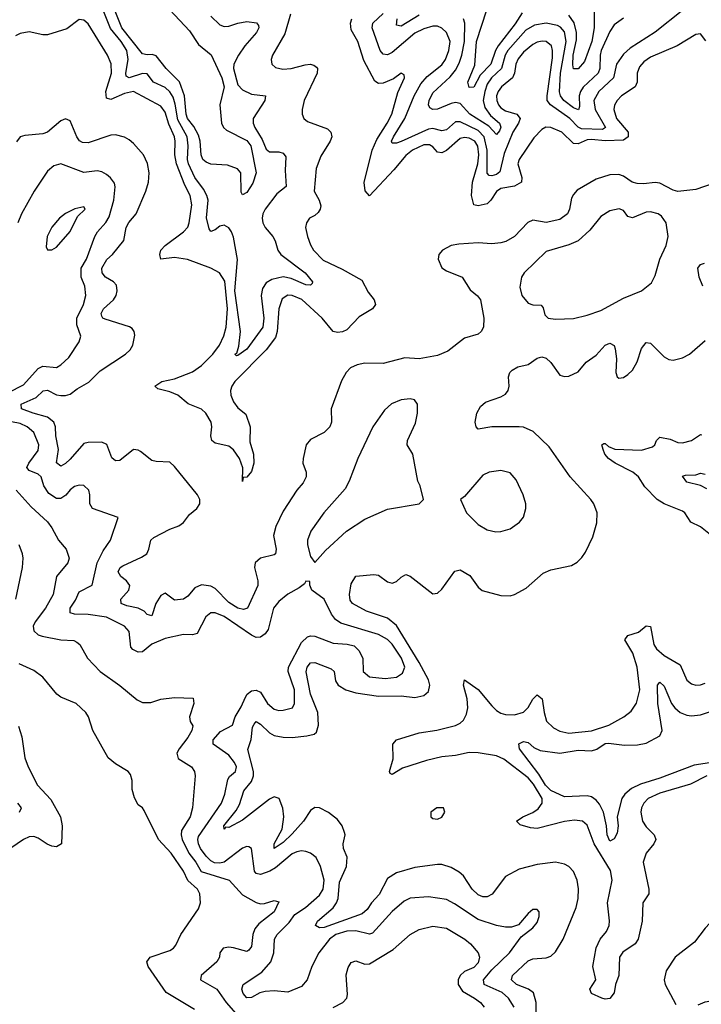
# Model space of a CAD drawing. Header units: inches. Extents: x 1694797 to 1849917, y 907313 to 1017959.
# Tile 472 of 656: x 1775748 to 1778754, y 971923 to 976266. Entities that reach past the tile are written whole.
import ezdxf

# ---------------------------------------------------------------- set-up
doc = ezdxf.new("R2010")
doc.units = ezdxf.units.IN
doc.header["$MEASUREMENT"] = 0
doc.layers.add('B7977', color=7, linetype='Continuous')

msp = doc.modelspace()

# ---------------------------------------------------------------- linework, layer by layer
at = {"layer": 'B7977', "color": 5}
for points, elevation in [([(1776409.2, 976310), (1776497.1, 976217.1), (1776536.8, 976156.8), (1776591.5, 976111.5), (1776639.2, 976010), (1776650, 975970), (1776630.6, 975890), (1776638.3, 975810), (1776646.5, 975790), (1776659.3, 975779.3), (1776750, 975732.7), (1776767.3, 975710), (1776790.2, 975589.8), (1776775.8, 975544.2), (1776750, 975504), (1776730, 975494), (1776725.1, 975505.1), (1776723, 975590), (1776708.5, 975608.5), (1776664.9, 975624.9), (1776590, 975629.4), (1776570, 975637.8), (1776555.9, 975650), (1776547.6, 975670), (1776544, 975730), (1776536.4, 975756.4), (1776515.2, 975795.2), (1776488.3, 975830), (1776481.7, 975850), (1776474.9, 975930), (1776452.2, 975992.2), (1776394.4, 976050), (1776350, 976106.7), (1776332.4, 976112.4), (1776310, 976111), (1776290, 976115.6), (1776198.2, 976230), (1776119.4, 976430)], 640), ([(1776590, 976282), (1776630, 976243.9), (1776650, 976236.3), (1776670, 976238), (1776710, 976251.3), (1776750, 976258), (1776792.4, 976252.4), (1776800.9, 976240.9), (1776802.3, 976230), (1776792.5, 976210), (1776740.1, 976150), (1776712.6, 976110), (1776692.2, 976070), (1776690.1, 976050), (1776710, 975979.1), (1776730, 975956.3), (1776770, 975937.1), (1776831.6, 975930), (1776828.4, 975910), (1776777.7, 975830), (1776777.6, 975810), (1776785.3, 975790), (1776817.8, 975737.8), (1776834.6, 975694.6), (1776850, 975683.5), (1776890, 975683.1), (1776910, 975676.6), (1776921.2, 975661.2), (1776918.8, 975601.2), (1776922.5, 975530), (1776882, 975498), (1776829.7, 975430), (1776819.7, 975410), (1776816.6, 975390), (1776820.6, 975370), (1776830.5, 975350), (1776863.9, 975310), (1776874.9, 975290), (1776886.8, 975250), (1776899.5, 975230), (1777006.4, 975150), (1777039, 975110), (1777037.9, 975102.1), (1777030, 975095.1), (1777010, 975095.7), (1776944.6, 975124.6), (1776910, 975132.2), (1776859.5, 975120.5), (1776834.6, 975105.4), (1776819.2, 975080.7), (1776813.3, 975050), (1776824.8, 974950), (1776820.5, 974910), (1776750, 974813), (1776710, 974785.1), (1776703.5, 974783.5), (1776696, 974790), (1776704.7, 974795.2), (1776714.2, 974825.8), (1776721.4, 974890), (1776696.4, 975070), (1776708.3, 975208.4), (1776690, 975306), (1776681.4, 975330), (1776670, 975347.4), (1776650, 975359.8), (1776630, 975355.3), (1776610, 975339.1), (1776590, 975331.5), (1776582.8, 975342.8), (1776572.1, 975392.1), (1776578.6, 975470), (1776573.7, 975490), (1776558.6, 975518.6), (1776520.8, 975570), (1776492.1, 975630), (1776487.9, 975650), (1776491, 975710), (1776486.5, 975750), (1776444.8, 975824.8), (1776433.8, 975893.8), (1776424.2, 975924.2), (1776410, 975948.3), (1776390, 975966.4), (1776337.9, 975990), (1776310, 976027.9), (1776290, 976029.1), (1776230, 976009.6), (1776217.5, 976017.5), (1776215.7, 976030), (1776226.5, 976090), (1776219.6, 976130), (1776195.7, 976170), (1776147.7, 976227.7), (1776083.3, 976390)], 660), ([(1776941.3, 976290), (1776916.7, 976203.3), (1776862.9, 976110), (1776856.5, 976090), (1776859, 976070), (1776875.4, 976055.4), (1776907.6, 976047.6), (1776945.2, 976050), (1777007.3, 976067.3), (1777029.3, 976069.3), (1777045.2, 976065.2), (1777056.4, 976056.4), (1777060.7, 976050), (1777060.2, 976030), (1777002, 975910), (1776992.8, 975870), (1776993.1, 975850), (1777000.3, 975830), (1777017.1, 975817.1), (1777104.5, 975784.5), (1777120.3, 975770), (1777123.9, 975750), (1777117.2, 975730), (1777075.6, 975664.4), (1777055.2, 975610), (1777046, 975510), (1777068.1, 975470), (1777075.2, 975444.8), (1777072.8, 975430), (1777064.1, 975415.9), (1777050, 975402.7), (1777025.5, 975390), (1777012, 975370), (1777008.9, 975350), (1777016.3, 975310), (1777030, 975272.2), (1777043.8, 975250), (1777085.9, 975205.9), (1777170, 975166.1), (1777257.3, 975117.3), (1777284.1, 975064.1), (1777310.3, 975030), (1777317.3, 975010), (1777303.6, 974990), (1777245.3, 974954.7), (1777190, 974898.5), (1777171, 974889), (1777150, 974885.9), (1777129.9, 974890), (1777081.4, 974950), (1776991.8, 975031.8), (1776950, 975049.1), (1776930, 975050.3), (1776905.1, 975034.9), (1776890.1, 974990.1), (1776883.8, 974890), (1776875.3, 974864.7), (1776834.7, 974810), (1776696.3, 974670), (1776682.6, 974650), (1776677.3, 974630), (1776678.8, 974610), (1776690, 974580.7), (1776710, 974554.2), (1776745.5, 974525.5), (1776763.5, 974470), (1776763.3, 974403.3), (1776778.5, 974350), (1776780.5, 974310), (1776770, 974273.3), (1776750, 974248.2), (1776733.4, 974246.6), (1776730, 974229.2), (1776731.2, 974288.8), (1776716.8, 974330), (1776690, 974368.6), (1776670, 974384.8), (1776610, 974397.4), (1776595.1, 974410), (1776590.8, 974430.8), (1776594.6, 974470), (1776591.6, 974490), (1776569.2, 974530), (1776550, 974547.4), (1776491, 974571), (1776444.8, 974610), (1776410, 974624.8), (1776357.5, 974637.5), (1776343.8, 974650), (1776375, 974670), (1776430, 974681.4), (1776510, 974712.1), (1776550, 974741), (1776599.5, 974790), (1776628.4, 974830), (1776648.5, 974871.5), (1776658, 974910), (1776664.7, 974990), (1776652.4, 975112.4), (1776629.6, 975149.6), (1776590.3, 975170.3), (1776487.9, 975207.9), (1776430, 975217.5), (1776369.8, 975210), (1776365.2, 975230), (1776370.7, 975250), (1776389.8, 975270), (1776469.8, 975330), (1776488.8, 975351.2), (1776495.5, 975370), (1776506.4, 975450), (1776499.5, 975490), (1776476, 975536), (1776438.9, 975630), (1776432.5, 975670), (1776434, 975730), (1776430.2, 975750), (1776405.7, 975805.7), (1776390, 975857.5), (1776370, 975885.3), (1776250, 975949.5), (1776210, 975940.6), (1776150, 975914.6), (1776130, 975920.3), (1776128.4, 975950), (1776153.1, 976030), (1776151.4, 976071.4), (1776134.6, 976110), (1776050, 976247.3), (1776030, 976264.4), (1776010, 976266.9), (1775955, 976225), (1775870, 976199.8), (1775850, 976199.1), (1775790, 976212.6), (1775750, 976204.7), (1775730, 976194.4)], 680), ([(1778671.5, 976308.5), (1778550, 976211.2), (1778440.2, 976139.8), (1778410, 976113.6), (1778379.6, 976070), (1778366.2, 976010), (1778301.9, 975950), (1778280.3, 975910), (1778285.7, 975870), (1778330.5, 975790), (1778317.7, 975782.3), (1778224.9, 975784.8), (1778210, 975792.3), (1778174.2, 975830), (1778088, 975890), (1778074.3, 975910), (1778073.3, 975930), (1778097.1, 976097.1), (1778097.2, 976130), (1778092.3, 976150), (1778070, 976169.9), (1778051.9, 976171.9), (1778030, 976167.1), (1778010, 976156.3), (1777970, 976122.4), (1777945.8, 976094.1), (1777935.3, 976070), (1777929.5, 976030), (1777920.8, 976010), (1777872.2, 975970), (1777858, 975950), (1777850.9, 975930), (1777851.3, 975910), (1777859.4, 975890), (1777870, 975877.9), (1777890, 975864.3), (1777940.2, 975850), (1777955, 975830), (1777948, 975810), (1777922.8, 975770), (1777884.2, 975675.8), (1777864.6, 975595.4), (1777850, 975583.5), (1777830, 975576.6), (1777818.7, 975578.7), (1777808.9, 975588.9), (1777808.9, 975690), (1777796.1, 975750), (1777770, 975777.7), (1777690, 975815.1), (1777670, 975814.8), (1777630, 975780.2), (1777610, 975776.4), (1777570, 975785.6), (1777550, 975782.8), (1777430, 975728.1), (1777410, 975720.7), (1777390, 975720.7), (1777387.9, 975730), (1777396.9, 975750), (1777446.3, 975830), (1777487.5, 975930), (1777516.2, 975983.8), (1777544, 976016), (1777610, 976067), (1777626.2, 976090), (1777640.9, 976130), (1777645.4, 976170), (1777630, 976209.8), (1777610, 976229.2), (1777590, 976237), (1777570, 976237.5), (1777530, 976226.1), (1777490, 976206.3), (1777390, 976121.9), (1777370, 976111), (1777350, 976113.4), (1777337.1, 976130), (1777302.2, 976230), (1777304.7, 976250), (1777350, 976292.8)], 660), ([(1777510, 976285.4), (1777430, 976238.2), (1777410, 976242.4), (1777411.8, 976270)], 640), ([(1777963.3, 976296.7), (1777932.4, 976247.6), (1777857.4, 976150), (1777846.3, 976130), (1777826, 976070), (1777778.6, 976021.4), (1777750, 975968.4), (1777730, 975966.8), (1777723.8, 975990), (1777754.5, 976065.5), (1777762.7, 976170), (1777807.3, 976310)], 620), ([(1778281.3, 976310), (1778281.1, 976230), (1778270.3, 976170), (1778237.8, 976082.2), (1778210, 976049.2), (1778190, 976049.7), (1778186.4, 976066.4), (1778188.6, 976110), (1778203.3, 976176.7), (1778203.3, 976210), (1778192.3, 976252.3), (1778170, 976286.2)], 620), ([(1778772.9, 976172.9), (1778750, 976203.7), (1778730, 976201), (1778646.9, 976150), (1778530, 976100.8), (1778500.4, 976079.6), (1778481.6, 976058.4), (1778470.6, 976030), (1778471.3, 975990), (1778462.6, 975970), (1778401.3, 975930), (1778381.9, 975910), (1778370.9, 975889.1), (1778368, 975870), (1778379.9, 975830), (1778431.5, 975770), (1778430.6, 975749.4), (1778410, 975735), (1778330, 975731.2), (1778270, 975737.9), (1778250, 975736.3), (1778210, 975719), (1778190, 975719.7), (1778138.9, 975770), (1778090, 975791.1), (1778068.5, 975791.5), (1778050, 975781.6), (1778015.6, 975744.4), (1777951, 975649), (1777944.2, 975630), (1777962.1, 975570), (1777960.9, 975550), (1777930, 975531), (1777870, 975522), (1777850, 975508.2), (1777825.7, 975470), (1777810, 975454.3), (1777770, 975445.3), (1777749.9, 975450), (1777740, 975490), (1777744.2, 975550), (1777767.6, 975630), (1777773.2, 975670), (1777768.7, 975708.7), (1777754.8, 975730), (1777730, 975742.9), (1777710, 975745.7), (1777690, 975741.8), (1777630, 975688.4), (1777610, 975678.1), (1777590, 975681.2), (1777570, 975705.9), (1777554.5, 975714.5), (1777530, 975713.9), (1777480.7, 975690), (1777450, 975667.5), (1777397, 975603), (1777290, 975488.6), (1777271.8, 975511.8), (1777267.4, 975547.4), (1777302.3, 975690), (1777322.1, 975737.9), (1777368.8, 975810), (1777388.3, 975850), (1777415.2, 975944.8), (1777444, 976010), (1777442.7, 976022.7), (1777430, 976029.6), (1777395.5, 976004.5), (1777350, 975985.7), (1777330, 975985.1), (1777314.5, 975994.5), (1777266.1, 976086.1), (1777239.1, 976170), (1777210, 976221.5), (1777206.7, 976250), (1777212.3, 976270)], 680), ([(1778410, 976273.2), (1778370, 976243.1), (1778350, 976213.3), (1778312.1, 976130), (1778307, 976110), (1778305.8, 976050), (1778298.1, 976030), (1778232, 975968), (1778220.9, 975950), (1778214.5, 975930), (1778216.6, 975883.4), (1778211.7, 975868.3), (1778190, 975877.7), (1778147.4, 975910), (1778132.2, 975930), (1778128.5, 975948.5), (1778133, 976030), (1778157, 976170), (1778150, 976212.6), (1778132.7, 976232.7), (1778119.9, 976239.9), (1778070, 976251.2), (1778017.6, 976242.4), (1777980.5, 976219.5), (1777900.6, 976130), (1777888.2, 976110), (1777872.1, 976050), (1777828.7, 976010), (1777810, 975981.4), (1777798.3, 975950), (1777791.9, 975910), (1777799.4, 975879.4), (1777823.8, 975843.8), (1777864.1, 975810), (1777870, 975791.8), (1777864, 975776), (1777850, 975759.1), (1777816.1, 975796.1), (1777733.2, 975850), (1777690, 975895.7), (1777670, 975900.9), (1777650, 975896.1), (1777590, 975871.2), (1777569.9, 975869.9), (1777556.8, 975876.8), (1777550.7, 975890), (1777554.1, 975910), (1777570, 975944), (1777646.6, 976013.4), (1777670, 976044.1), (1777685.5, 976074.5), (1777697.6, 976110), (1777709.3, 976170), (1777710.7, 976250.7), (1777705.2, 976270)], 640), ([(1778810, 975544.7), (1778730, 975517.2), (1778650, 975508.5), (1778630, 975513.4), (1778570, 975545.6), (1778550, 975548.4), (1778498, 975542), (1778470, 975543.2), (1778449.3, 975549.3), (1778410, 975575.7), (1778390, 975583.8), (1778350, 975581.1), (1778290, 975562.1), (1778206.5, 975513.5), (1778190, 975495.3), (1778181.8, 975478.2), (1778172.5, 975430), (1778163.6, 975410), (1778130, 975384.8), (1778070, 975371.4), (1778010, 975381.1), (1777988.7, 975371.3), (1777930.5, 975309.5), (1777891.7, 975288.3), (1777870, 975281.9), (1777830, 975276.9), (1777770, 975281.2), (1777684, 975276), (1777650, 975269.3), (1777612.3, 975250), (1777595.6, 975230), (1777593.4, 975210), (1777610, 975171.5), (1777630, 975158.5), (1777698.5, 975130), (1777734.5, 975074.5), (1777767.2, 975047.2), (1777779.7, 975030), (1777794.3, 974950), (1777792.8, 974910), (1777783.1, 974890), (1777770, 974878.5), (1777710, 974861.3), (1777635.9, 974804.1), (1777590, 974784.1), (1777510, 974769.8), (1777445.9, 974774.1), (1777350, 974749.9), (1777270, 974751.3), (1777236.2, 974743.8), (1777207.2, 974730), (1777187.6, 974710), (1777167.6, 974672.4), (1777120.8, 974550), (1777122.5, 974490), (1777115.5, 974470), (1777090, 974445.5), (1777030, 974414.5), (1777011.4, 974390), (1776997.2, 974330), (1776996.9, 974310), (1777010.7, 974270.7), (1777010.8, 974250), (1776997.2, 974222.8), (1776970.2, 974190), (1776910, 974098.5), (1776877.5, 974030), (1776867.6, 973990), (1776878.9, 973930), (1776876.2, 973910), (1776870, 973905), (1776810, 973890.5), (1776786.8, 973870), (1776783.7, 973850), (1776798.7, 973790), (1776797.5, 973770), (1776752.9, 973670), (1776735.4, 973664.6), (1776710, 973669.5), (1776670, 973695.1), (1776610, 973757.5), (1776590, 973767.8), (1776550, 973773.1), (1776520.1, 973759.9), (1776490, 973722.9), (1776470, 973709.3), (1776430, 973706.1), (1776390, 973735.8), (1776370, 973725.7), (1776348.2, 973690), (1776330, 973636.3), (1776310, 973642.2), (1776296.7, 973656.7), (1776270.6, 973670.6), (1776220.4, 973680.4), (1776195.6, 973690), (1776193.6, 973710), (1776229, 973750), (1776233.6, 973770), (1776219.1, 973790), (1776194.4, 973810), (1776182.6, 973830), (1776191.6, 973850), (1776202.6, 973857.4), (1776285.5, 973894.5), (1776308.1, 973910), (1776317.4, 973930), (1776326.4, 973970), (1776338.9, 973981.1), (1776410, 974018.7), (1776450, 974033.7), (1776470, 974047.5), (1776497, 974083), (1776528.7, 974110), (1776541.5, 974130), (1776542.2, 974150), (1776532.6, 974170), (1776430, 974295.4), (1776410, 974313.9), (1776350, 974317), (1776330, 974322.2), (1776281, 974361), (1776270, 974367.4), (1776250, 974369.8), (1776190, 974321.3), (1776170, 974319.9), (1776153.8, 974333.8), (1776132.2, 974392.2), (1776110, 974401.8), (1776050, 974401.6), (1776030, 974395.8), (1775970, 974326.7), (1775950, 974308.1), (1775930, 974297), (1775910.7, 974310.7), (1775918.7, 974370), (1775907.5, 974430), (1775906, 974470), (1775898.7, 974490), (1775870, 974513.1), (1775807.4, 974530), (1775756.5, 974550), (1775753.8, 974570), (1775820.1, 974599.9), (1775851, 974629), (1775870, 974631.3), (1775910, 974611.7), (1775930, 974607.8), (1775950, 974607.6), (1775970, 974613.6), (1776002, 974638), (1776052.9, 974667.1), (1776103.3, 974716.7), (1776214.3, 974790), (1776235.4, 974810), (1776247.4, 974830), (1776254.9, 974874.9), (1776252.6, 974890), (1776243.3, 974903.3), (1776231.6, 974911.6), (1776125, 974945), (1776115.1, 974950), (1776110, 974958.7), (1776106.5, 974970), (1776116.7, 974990), (1776161.4, 975030), (1776173.6, 975050), (1776178.2, 975070), (1776174.7, 975094.7), (1776161.1, 975110), (1776126.1, 975130), (1776111.4, 975150), (1776110.8, 975170), (1776131.5, 975208.5), (1776156.4, 975230), (1776207.3, 975292.7), (1776218.1, 975350), (1776229.2, 975370.8), (1776261.9, 975410), (1776304.7, 975510), (1776316, 975550), (1776318.8, 975590), (1776311.4, 975631.4), (1776293.6, 975670), (1776250, 975719.4), (1776230, 975735.7), (1776210, 975747.1), (1776170, 975758.2), (1776150, 975756.8), (1776050, 975722.1), (1776024.9, 975724.9), (1776012.1, 975732.1), (1775999.1, 975750), (1775970, 975820.5), (1775950, 975828.5), (1775930, 975819.3), (1775870, 975769.8), (1775850, 975763.1), (1775770, 975755.8), (1775750, 975749.5), (1775733.1, 975726.9)], 720), ([(1775698.8, 974621.2), (1775764.3, 974655.7), (1775830, 974727.8), (1775850, 974737.1), (1775910, 974731.1), (1775930, 974742.8), (1775964.5, 974775.5), (1776010, 974844.4), (1776016.8, 974870), (1776000.1, 974920.1), (1775999.7, 974950), (1776028.7, 975010), (1776038.8, 975050), (1776035, 975090), (1776018.8, 975130), (1776019.1, 975170), (1776042, 975210), (1776079.1, 975310), (1776090.7, 975330), (1776128.4, 975371.6), (1776142.9, 975397.1), (1776163.6, 975470), (1776168.3, 975528.3), (1776165.2, 975545.2), (1776148.2, 975568.2), (1776130, 975583.7), (1776110, 975595.4), (1776090, 975599.1), (1776030, 975592.2), (1775930, 975629.8), (1775898.3, 975621.7), (1775870, 975598), (1775811.8, 975510), (1775755.9, 975410), (1775739.2, 975370)], 740), ([(1778761, 975090), (1778743.9, 975130), (1778738.1, 975170), (1778750, 975185.6), (1778767.3, 975192.7)], 720), ([(1778025.5, 971890), (1778025.4, 971930), (1778013.3, 971973.3), (1777991.9, 971990), (1777938.8, 972010), (1777916.3, 972030), (1777921, 972050), (1777990, 972114), (1778010, 972122.8), (1778070, 972127.9), (1778090, 972134.8), (1778110, 972153.8), (1778144, 972210), (1778201.1, 972350), (1778211.1, 972390), (1778212, 972432), (1778206.8, 972470), (1778190, 972507.9), (1778170, 972529.9), (1778150, 972541.4), (1778110, 972549.3), (1778030, 972538.8), (1777950, 972519.1), (1777890, 972487), (1777831.1, 972408.9), (1777810, 972397.1), (1777790, 972396.4), (1777770, 972406.2), (1777743.4, 972430), (1777705, 972490), (1777686.2, 972506.2), (1777650, 972525.8), (1777610, 972538.9), (1777590, 972539.3), (1777490, 972525.7), (1777410, 972503), (1777370, 972477.9), (1777333.2, 972406.8), (1777298.5, 972370), (1777279.6, 972340.4), (1777257.8, 972322.2), (1777090, 972261.3), (1777070, 972259.7), (1777053, 972270), (1777061.2, 972290), (1777130, 972348.8), (1777145.4, 972370), (1777152.7, 972390), (1777158.8, 972461.2), (1777189.3, 972530), (1777191.2, 972571.2), (1777175.4, 972610), (1777173.7, 972630), (1777182.8, 972670), (1777180.7, 972680.7), (1777170, 972709.7), (1777150, 972737.3), (1777110, 972768.7), (1777070, 972789.7), (1777050, 972791.1), (1777030, 972777.4), (1776999.8, 972730), (1776950, 972675.1), (1776910, 972636.2), (1776869.4, 972609.4), (1776869.5, 972630), (1776904.6, 972695.4), (1776913, 972750), (1776907.7, 972787.7), (1776891.7, 972830), (1776870, 972837.8), (1776850, 972828.2), (1776730, 972734.9), (1776670, 972703), (1776655.5, 972704.5), (1776650, 972695.3), (1776648.7, 972710), (1776702.6, 972777.4), (1776716.5, 972803.5), (1776736.3, 972863.7), (1776770, 972905.5), (1776779.2, 972930), (1776779.4, 972950), (1776753.4, 973046.6), (1776769.1, 973090.9), (1776775.1, 973144.9), (1776781.3, 973158.7), (1776790, 973170.1), (1776810, 973158.4), (1776850, 973119.9), (1776870, 973108.9), (1776910, 973101.1), (1776950, 973099.7), (1777013.7, 973106.3), (1777045.7, 973114.3), (1777056.5, 973123.5), (1777066.1, 973153.9), (1777062, 973210), (1777029.7, 973290), (1777011, 973389), (1777015.5, 973410), (1777030.5, 973429.4), (1777050, 973430.7), (1777122, 973402), (1777134.3, 973390), (1777140.9, 973350), (1777152, 973330), (1777185.6, 973310), (1777230, 973296.4), (1777330, 973282.6), (1777430, 973284.1), (1777490, 973276.1), (1777530, 973284.8), (1777550, 973302), (1777555.9, 973330), (1777550, 973353.5), (1777509.3, 973430), (1777410, 973593.8), (1777370, 973626.4), (1777276.6, 973656.6), (1777215.9, 973690), (1777204.7, 973704.7), (1777202.5, 973730), (1777210, 973777.3), (1777230, 973811.7), (1777310, 973818.9), (1777330, 973815.4), (1777370, 973786), (1777390, 973779.8), (1777410, 973787.2), (1777430, 973807.5), (1777450, 973818), (1777470, 973811.8), (1777570, 973732.7), (1777590, 973735.6), (1777610, 973753.4), (1777666.4, 973833.6), (1777690, 973838.9), (1777733.5, 973813.5), (1777770, 973763.1), (1777787.7, 973747.7), (1777870, 973726.7), (1777910, 973724.6), (1777930, 973730.3), (1777981.4, 973758.6), (1778055.7, 973824.3), (1778090, 973838.9), (1778181.5, 973858.5), (1778206.5, 973873.5), (1778226.7, 973893.3), (1778243, 973917), (1778275.4, 973984.6), (1778293.6, 974046.4), (1778294.2, 974090), (1778279.8, 974130), (1778266.8, 974150), (1778175.1, 974250), (1778082.3, 974382.3), (1778012.1, 974450), (1777970, 974467.9), (1777950, 974469.3), (1777830, 974469.9), (1777770, 974460.4), (1777761, 974470), (1777756.5, 974490), (1777763, 974530), (1777780.3, 974559.7), (1777801.9, 974578.1), (1777870, 974601.8), (1777890, 974614.3), (1777902.4, 974630), (1777906.2, 974650), (1777903.4, 974690), (1777909.8, 974710), (1777919.4, 974720.6), (1777944.7, 974735.3), (1777990, 974745.4), (1778030, 974772.8), (1778050, 974778.9), (1778070, 974773), (1778090, 974753.6), (1778130, 974697.7), (1778150, 974691.5), (1778170, 974693.8), (1778210, 974712.7), (1778245.4, 974754.6), (1778290, 974786), (1778330, 974830.1), (1778350, 974839.4), (1778369.5, 974829.4), (1778374, 974814), (1778379.1, 974770), (1778377.2, 974710), (1778382.4, 974690), (1778390, 974684.9), (1778410, 974688), (1778430, 974700.2), (1778450, 974720.7), (1778470, 974757), (1778490, 974816), (1778510, 974841.5), (1778530, 974839.8), (1778590, 974778.3), (1778610, 974767.7), (1778630, 974763.8), (1778670, 974775), (1778701.3, 974790), (1778770, 974850.2)], 720), ([(1777928.5, 971910), (1777903.6, 971950), (1777874.9, 971974.9), (1777796.5, 972010), (1777792.9, 972030), (1777830, 972074.8), (1777908.4, 972150), (1777959.5, 972220.5), (1778010, 972259.3), (1778030, 972283), (1778038.7, 972310), (1778038, 972330), (1778030, 972341.2), (1778010, 972340.9), (1777990, 972323.7), (1777947.1, 972272.9), (1777916.9, 972263.1), (1777890, 972263.5), (1777850, 972269.8), (1777770, 972296.2), (1777665.9, 972365.9), (1777630, 972384.4), (1777550, 972396.3), (1777470, 972391.3), (1777442.6, 972377.4), (1777390, 972332.5), (1777303.5, 972236.5), (1777290, 972232.3), (1777230, 972246.9), (1777190, 972244.8), (1777142.1, 972230), (1777114.1, 972210), (1777066.4, 972150), (1777035.8, 972090), (1777015.2, 972030), (1776990, 972001.8), (1776930, 971975.6), (1776870, 971982), (1776830, 971979.2), (1776807.3, 971972.7), (1776770, 971952), (1776750, 971950.7), (1776733.7, 971970), (1776727.8, 971990), (1776733.6, 972010), (1776816.3, 972063.7), (1776855.7, 972110), (1776868.6, 972150), (1776871.6, 972210), (1776883.2, 972230), (1776936, 972284), (1776961.6, 972318.4), (1777008.6, 972350), (1777070, 972403.5), (1777086.2, 972430), (1777090.8, 972470.8), (1777074.5, 972530), (1777055.3, 972570), (1777030, 972589.8), (1777010, 972596.3), (1776990, 972599.5), (1776970, 972595.9), (1776950, 972585.9), (1776875.8, 972524.2), (1776850.7, 972509.3), (1776810, 972494.8), (1776790, 972499.8), (1776783.7, 972510), (1776770, 972609.3), (1776757.6, 972617.6), (1776750, 972619.2), (1776730, 972611.6), (1776650, 972549.3), (1776630, 972545.3), (1776607.4, 972547.4), (1776590, 972555.6), (1776570, 972576.2), (1776545.4, 972610), (1776536.7, 972630), (1776533.1, 972650), (1776536.8, 972663.2), (1776637.8, 972810), (1776652.5, 972850), (1776665.5, 972914.5), (1776672.9, 972927.1), (1776699, 972950), (1776704.1, 972970), (1776695.7, 972990), (1776670, 973021.3), (1776601.2, 973070), (1776601.2, 973090), (1776633.9, 973126.1), (1776685.9, 973154.1), (1776698, 973190), (1776725, 973235), (1776743, 973277), (1776750.5, 973290), (1776770, 973305.2), (1776790, 973308.2), (1776810, 973299.3), (1776841.1, 973250), (1776870, 973224.3), (1776890, 973218.5), (1776910, 973219.7), (1776951.5, 973230), (1776960.3, 973250), (1776960.4, 973310), (1776931.9, 973390), (1776933.8, 973410), (1776990, 973518), (1777016.4, 973543.6), (1777030, 973548.4), (1777050, 973547), (1777130, 973515.5), (1777191.3, 973511.3), (1777223.4, 973503.4), (1777243.8, 973483.8), (1777261.3, 973450), (1777262.6, 973390), (1777290, 973367.9), (1777359.4, 973359.4), (1777410, 973365.5), (1777436.5, 973383.5), (1777446.8, 973410), (1777431.5, 973450), (1777390, 973511.6), (1777370, 973532.2), (1777330, 973553.8), (1777164, 973604), (1777140, 973620), (1777123, 973643.1), (1777090, 973709.7), (1777036, 973750), (1777028, 973772), (1777028, 973788), (1777010, 973789), (1777003.1, 973776.9), (1776980.5, 973759.5), (1776930, 973731.9), (1776890, 973699.8), (1776867.5, 973670), (1776843.3, 973576.7), (1776830, 973556.2), (1776810, 973542.4), (1776790, 973541.4), (1776770, 973550.5), (1776650, 973632.6), (1776610, 973649.8), (1776590.2, 973649.8), (1776568, 973632), (1776530, 973558.5), (1776510, 973551.8), (1776470, 973554.2), (1776390, 973536.5), (1776330, 973511.9), (1776290, 973477.8), (1776270, 973476.5), (1776247.1, 973487.1), (1776238.5, 973498.5), (1776230, 973567.3), (1776209.8, 973590), (1776130, 973630.3), (1776050, 973642.7), (1775990, 973643.6), (1775971.1, 973650), (1775970.6, 973670), (1775994.1, 973705.9), (1776010, 973742), (1776068, 973772), (1776089.9, 973870), (1776116.6, 973923.4), (1776147.8, 973970), (1776182, 974070), (1776069.5, 974110), (1776056.9, 974130), (1776057.7, 974170), (1776052.6, 974190), (1776030, 974211.2), (1776010, 974212.6), (1775990, 974206.2), (1775970, 974191.7), (1775951.4, 974168.6), (1775930, 974154.6), (1775910, 974153.8), (1775876, 974176), (1775853.8, 974210), (1775842.7, 974250), (1775830, 974260.9), (1775790, 974277.8), (1775779.1, 974290), (1775787.8, 974310), (1775830, 974365.5), (1775832.7, 974390), (1775810, 974444.8), (1775780.8, 974470), (1775750, 974484.3), (1775711.7, 974491.7)], 740), ([(1778793.5, 973993.5), (1778750, 974028.9), (1778707.4, 974050), (1778680.3, 974090), (1778670, 974098.3), (1778590.4, 974130.4), (1778559.1, 974150), (1778505, 974205), (1778476.2, 974250), (1778452.2, 974270), (1778373, 974310), (1778345, 974330), (1778328.3, 974350), (1778320.2, 974370), (1778315.6, 974390), (1778323, 974397), (1778330, 974396.9), (1778343.7, 974383.7), (1778371.9, 974371.9), (1778490, 974367.5), (1778538.2, 974381.8), (1778549, 974390), (1778556.5, 974410), (1778570, 974424.7), (1778616.2, 974416.2), (1778650, 974400.2), (1778670, 974399.3), (1778710, 974410.1), (1778750, 974436.3), (1778755.2, 974435.2)], 680), ([(1778777.2, 974197.2), (1778750, 974211.4), (1778690, 974226), (1778670, 974252), (1778683.3, 974256.7), (1778730, 974257.7), (1778750, 974266.3), (1778770, 974261.4)], 660), ([(1775732.5, 974190), (1775797.8, 974117.8), (1775870, 974050.8), (1775890, 974024.4), (1775919.4, 973970), (1775953.5, 973930), (1775965.5, 973890), (1775960.3, 973870), (1775909.9, 973810), (1775895.5, 973730), (1775861.6, 973670), (1775816.7, 973610), (1775806.9, 973590), (1775809.9, 973570), (1775830, 973551.9), (1775847, 973547), (1775930, 973530.5), (1775986.9, 973526.9), (1776000.4, 973520.4), (1776013.6, 973510), (1776046.6, 973450), (1776103.1, 973390), (1776189.2, 973329.2), (1776265.9, 973265.9), (1776290, 973254.2), (1776325.8, 973254.2), (1776370, 973268.4), (1776430, 973276.3), (1776512.7, 973272.7), (1776515.4, 973250), (1776496.2, 973190), (1776499, 973170), (1776511.1, 973151.1), (1776507.2, 973130), (1776490, 973099.1), (1776450.6, 973050), (1776441, 973030), (1776446.3, 973006.3), (1776506.2, 972970), (1776518.2, 972950), (1776522.2, 972930), (1776509.8, 972789.8), (1776499.9, 972750), (1776461.8, 972690), (1776460.1, 972670), (1776464.6, 972650), (1776493.8, 972590), (1776524.2, 972550), (1776548.2, 972508.2), (1776670.9, 972470.9), (1776730, 972406), (1776791, 972371), (1776810, 972366), (1776827.7, 972367.7), (1776870, 972380.5), (1776890, 972375.3), (1776870, 972330.4), (1776802.9, 972277.1), (1776784.9, 972255.1), (1776775.9, 972230), (1776770, 972177.3), (1776758.4, 972161.6), (1776750, 972155.2), (1776690, 972172.1), (1776670, 972174.5), (1776644.7, 972170), (1776630.8, 972150), (1776629, 972130), (1776617.4, 972110), (1776548.3, 972050), (1776545.1, 972030), (1776617, 971990), (1776658.5, 971930), (1776710.9, 971870.9)], 760), ([(1775730.7, 973710), (1775759.8, 973850), (1775762.9, 973890), (1775760.7, 973910), (1775745.8, 973950)], 780), ([(1778777.8, 972930), (1778706.5, 972893.5), (1778570, 972854.7), (1778519.8, 972830), (1778500.7, 972810), (1778490.1, 972790), (1778486.5, 972770), (1778493.9, 972730), (1778510, 972705.2), (1778546.4, 972670), (1778553, 972650), (1778543.8, 972630), (1778510, 972588.6), (1778497.5, 972550), (1778522.5, 972430), (1778522.3, 972410), (1778496.1, 972370), (1778493.3, 972290), (1778474.6, 972210), (1778461.4, 972190), (1778408.1, 972151.9), (1778393.4, 972130), (1778389.4, 972050), (1778375.2, 972010), (1778370, 971972.7), (1778350, 971947.6), (1778330, 971945.7), (1778314.5, 971950), (1778269.8, 971969.8), (1778262, 971990), (1778288, 972030), (1778275.2, 972090), (1778290, 972171.3), (1778307.2, 972210), (1778335.6, 972244.4), (1778346.8, 972270), (1778349.2, 972290.8), (1778339.2, 972370), (1778360.4, 972470), (1778352.6, 972512.6), (1778281.6, 972630), (1778250, 972713), (1778230, 972729.9), (1778194.8, 972734.8), (1778150, 972729.5), (1778030, 972698.1), (1778000.6, 972700.6), (1777954.5, 972714.5), (1777938.5, 972730), (1777966.2, 972750), (1778010, 972768), (1778034.8, 972785.2), (1778052.1, 972810), (1778051.1, 972830), (1778013.6, 972893.6), (1777990, 972921.4), (1777883.3, 973003.3), (1777850, 973018.7), (1777770, 973032.5), (1777730, 973033.3), (1777670, 973020.3), (1777610, 973014.4), (1777542, 972998), (1777435.6, 972964.4), (1777390, 972937), (1777381.3, 972941.3), (1777378.4, 972950), (1777394.9, 973005.1), (1777392.8, 973070), (1777409.7, 973090), (1777510, 973120.8), (1777587.5, 973132.5), (1777670, 973153.1), (1777690, 973162.3), (1777704.6, 973175.4), (1777718.2, 973201.8), (1777724.1, 973230), (1777720.9, 973270), (1777704.7, 973330), (1777710, 973353.4), (1777770, 973311.7), (1777830, 973239.4), (1777850, 973218.9), (1777870, 973206.4), (1777890, 973201.1), (1777930, 973200.2), (1777969, 973211), (1777990, 973232), (1778010, 973268.7), (1778030, 973287.2), (1778052.4, 973270), (1778060.4, 973210), (1778071, 973171), (1778101.6, 973141.6), (1778130, 973128), (1778170, 973119.4), (1778270, 973128.5), (1778345.7, 973154.3), (1778411.5, 973190), (1778444.4, 973215.6), (1778468.5, 973251.5), (1778482.7, 973310), (1778471.2, 973410), (1778451.7, 973471.7), (1778415.7, 973530), (1778429.6, 973550), (1778476.5, 973563.5), (1778510, 973592.4), (1778530, 973588.5), (1778543.6, 973510), (1778556, 973490), (1778590, 973461.1), (1778660.7, 973420.7), (1778690, 973352.7), (1778710, 973336.5), (1778730, 973330.3), (1778750, 973331.6), (1778770, 973339.6)], 680), ([(1776519.1, 971899.1), (1776394.4, 971974.4), (1776314.5, 972090), (1776309, 972110), (1776323.1, 972130), (1776410, 972160.2), (1776426.6, 972170), (1776437, 972183), (1776458.2, 972230), (1776536.9, 972343.1), (1776545, 972370), (1776542.9, 972410), (1776531.4, 972430), (1776489.1, 972469.1), (1776470.5, 972510.5), (1776415.3, 972590), (1776360.5, 972650), (1776297.4, 972777.4), (1776290, 972789.5), (1776270, 972802), (1776253.4, 972833.4), (1776244.5, 972870), (1776243.9, 972910), (1776237, 972937), (1776226.6, 972950), (1776170, 972983), (1776138, 973010), (1776071, 973130), (1776051.1, 973190), (1776038.9, 973210), (1775996.2, 973250), (1775930, 973277.7), (1775911.6, 973290), (1775850, 973366), (1775810, 973394.8), (1775744.8, 973424.8)], 780), ([(1778790, 972988.1), (1778722.4, 972977.6), (1778570, 972919.6), (1778485.7, 972894.3), (1778446, 972874), (1778416.8, 972850), (1778403.7, 972830), (1778382.7, 972750), (1778386.7, 972710), (1778382.6, 972677.4), (1778370, 972653.2), (1778350, 972642.7), (1778338.9, 972670), (1778336.2, 972710), (1778321.9, 972770), (1778304.8, 972804.8), (1778290, 972823.5), (1778270, 972838.3), (1778250, 972842.8), (1778150, 972837.8), (1778090, 972865.6), (1778066, 972890), (1778037.6, 972937.6), (1777951.6, 973050), (1777948.2, 973071.8), (1777970, 973081.3), (1777990, 973077.7), (1778015.6, 973055.6), (1778042.6, 973042.6), (1778130, 973030.1), (1778210, 973044.1), (1778270, 973040.3), (1778292.5, 973047.5), (1778330, 973073.3), (1778344.9, 973075.1), (1778414.5, 973065.5), (1778472.6, 973067.4), (1778510, 973075.2), (1778570, 973107.2), (1778581.6, 973130), (1778561.3, 973250), (1778561, 973330), (1778570, 973343.2), (1778590, 973325.8), (1778622.3, 973250), (1778636.9, 973230), (1778659.7, 973210), (1778690, 973198.2), (1778710, 973195.7), (1778750, 973200.1), (1778790, 973212.3)], 660), ([(1775743.2, 973150), (1775757.2, 973102.8), (1775770.3, 973010), (1775784.6, 972970), (1775826.9, 972890), (1775885.5, 972825.5), (1775927.9, 972750), (1775935.4, 972710), (1775931.9, 972630), (1775910, 972617.3), (1775890, 972619.6), (1775868.4, 972628.4), (1775830, 972654.9), (1775810, 972662.3), (1775790, 972661.2), (1775764.4, 972650), (1775708.6, 972611.4)], 780), ([(1775746.8, 972770), (1775756.5, 972790), (1775740.2, 972810)], 760), ([(1778739.8, 971920.2), (1778770, 971933.7), (1778861.3, 971950), (1778887, 971970), (1778893.7, 971986.3), (1778896.2, 972030), (1778877.9, 972110), (1778871.7, 972170), (1778875.4, 972224.6), (1778898, 972310), (1778890, 972326), (1778870, 972330.9), (1778850, 972325.4), (1778810, 972301.3), (1778770, 972258.9), (1778722.9, 972197.2), (1778639, 972130), (1778598.6, 972070), (1778590.2, 972030), (1778594.3, 972010), (1778641.9, 971921.9)], 720), ([(1777130, 971908.9), (1777173.4, 971930), (1777190.2, 971950), (1777193.9, 971966.1), (1777187.5, 972052.5), (1777195.6, 972084.4), (1777210, 972107), (1777230, 972114.7), (1777270, 972100.4), (1777290, 972101.4), (1777395, 972165), (1777470.3, 972230), (1777510, 972253), (1777570, 972266.8), (1777630, 972258), (1777710.7, 972210), (1777735.4, 972190), (1777769, 972150), (1777774.9, 972130), (1777770, 972106), (1777750, 972084.8), (1777710, 972067.8), (1777690, 972050.1), (1777681.2, 972030), (1777681.1, 972010), (1777700.2, 971980.2), (1777753.6, 971950), (1777779.8, 971930), (1777795.7, 971910)], 760)]:
    msp.add_lwpolyline(points, dxfattribs=dict(at, elevation=elevation))
for points, elevation in [([(1776030, 975440.9), (1775991.5, 975431.5), (1775950, 975410.9), (1775923.6, 975390), (1775890, 975351.1), (1775868.9, 975308.9), (1775864.2, 975264.2), (1775870.6, 975250.6), (1775890, 975250.4), (1775910, 975263.1), (1775970, 975331.7), (1776002.7, 975397.3), (1776036.3, 975430)], 760), ([(1778391.9, 975431.9), (1778350, 975422.2), (1778310, 975397.3), (1778262.6, 975337.4), (1778210, 975290.8), (1778170, 975272.7), (1778070, 975243.5), (1777973, 975150), (1777960.4, 975130), (1777953.5, 975086.5), (1777962.8, 975050), (1777990, 975015.6), (1778010, 975008.2), (1778047.1, 975007.1), (1778055.5, 974995.5), (1778064.2, 974964.2), (1778078.8, 974950), (1778110, 974944.7), (1778190, 974947.7), (1778250, 974962.3), (1778310, 974983.6), (1778410, 975036.9), (1778489.7, 975070.3), (1778534.5, 975105.5), (1778550, 975138), (1778571.3, 975210), (1778598.7, 975270), (1778608, 975310), (1778599.1, 975370), (1778578.6, 975398.6), (1778562.9, 975410), (1778530, 975419.1), (1778510, 975416.7), (1778450, 975392.7), (1778430, 975398), (1778410, 975424.8)], 740), ([(1777470, 974593.8), (1777430, 974589.8), (1777387.9, 974572.1), (1777356.1, 974543.9), (1777304.4, 974470), (1777239, 974330), (1777201.1, 974230), (1777183.5, 974196.5), (1777089.3, 974090), (1777031.3, 974010), (1777017.3, 973970), (1777016.9, 973950), (1777030, 973898), (1777050, 973871), (1777096.2, 973923.8), (1777189.6, 974010), (1777270, 974062.6), (1777370, 974107.3), (1777509, 974131), (1777528, 974150), (1777514, 974210), (1777504, 974230), (1777482, 974350), (1777457, 974390), (1777458.3, 974410), (1777493.1, 974486.9), (1777501.6, 974530), (1777502.2, 974570), (1777488.7, 974588.7)], 740), ([(1777870, 974276.9), (1777818, 974270), (1777790, 974256.2), (1777710, 974162), (1777692, 974150), (1777718.8, 974090), (1777770, 974039.1), (1777810, 974015.5), (1777847, 974007), (1777870, 974008.5), (1777910, 974020.4), (1777952.3, 974050), (1777970, 974071), (1777980.5, 974110), (1777979.7, 974130), (1777968, 974170), (1777936.6, 974236.6), (1777910, 974267)], 740), ([(1777616, 972790), (1777588, 972790), (1777561.1, 972770), (1777561.3, 972750), (1777570, 972742), (1777590, 972739.5), (1777610, 972748.8), (1777623, 972770)], 720)]:
    msp.add_lwpolyline(points, close=True, dxfattribs=dict(at, elevation=elevation))

doc.saveas('drawing.dxf')
